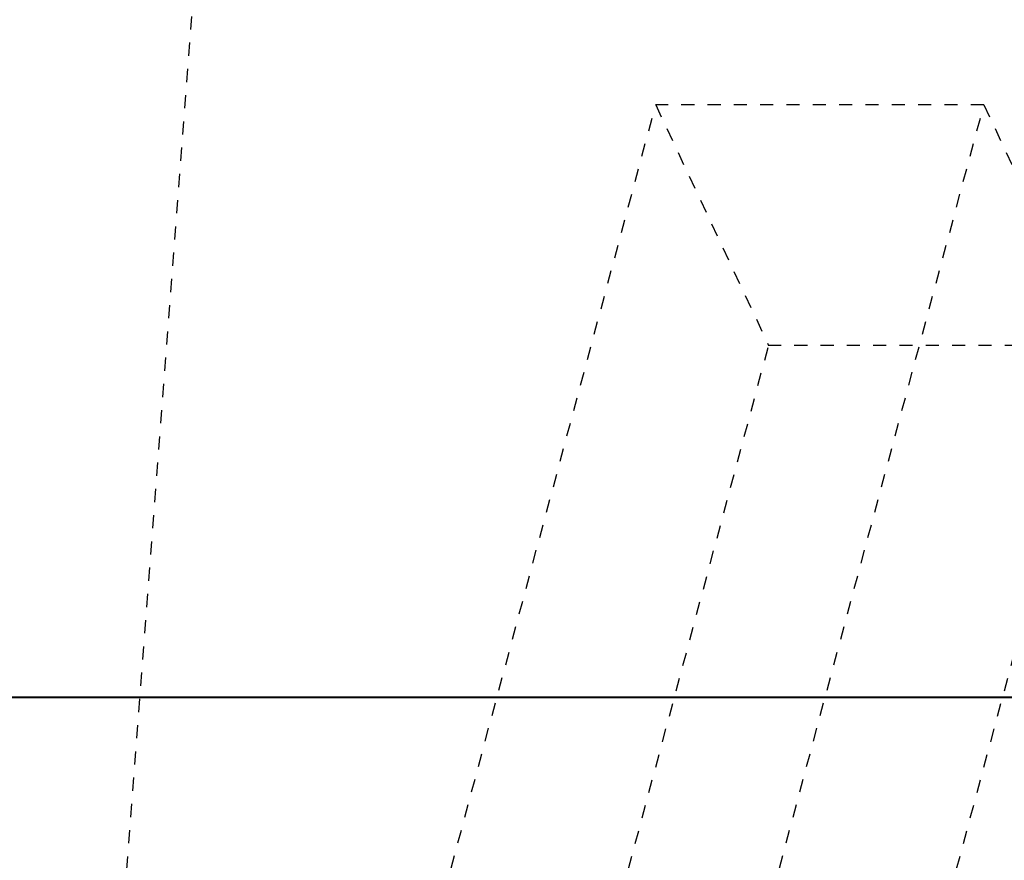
# Model space of a CAD drawing. Header units: metres. Extents: x -138 to 797, y -50 to 519.
# Tile 274 of 327: x 108.65 to 116.13, y 436.4 to 442.79. Entities that reach past the tile are written whole.
import ezdxf
from ezdxf import colors
from ezdxf.entities.mleader import LeaderData, LeaderLine
from ezdxf.math import Vec2, Vec3

# ---------------------------------------------------------------- set-up
doc = ezdxf.new("R2010")
doc.units = ezdxf.units.M
doc.header["$MEASUREMENT"] = 0
doc.linetypes.add('Wisdot2', pattern=[0.125, 0.0625, -0.0625])
for name, color, linetype, lineweight in [('B_ANNO_DIM', 7, 'Continuous', 18), ('B_DETAIL_HIDDEN', 7, 'Wisdot2', 25), ('B_DETAIL_OBJ', 7, 'Continuous', 40)]:
    doc.layers.add(name, color=color, linetype=linetype, lineweight=lineweight)
doc.styles.get("Standard").update_dxf_attribs({"font": 'calibri.ttf'})

# ---------------------------------------------------------------- blocks, each defined once
blk = doc.blocks.new('_Integral')
at = {"color": 0, "linetype": 'ByBlock', "lineweight": -2}
for centre, start, end in [((0.4387, 0.1175), 129, 195), ((-0.4387, -0.1175), 309, 15)]:
    blk.add_arc(centre, 0.4542, start, end, dxfattribs=at)
blk = doc.blocks.new('*U1773')
at = {"layer": 'B_DETAIL_HIDDEN'}
for p, q in [((222.0469, 166.3023), (223.0205, 179.0523)), ((224.3932, 168.1508), (226.3095, 175.3023)), ((228.8035, 175.3023), (226.3095, 175.3023)), ((226.3095, 175.3023), (227.1681, 173.4742)), ((226.8872, 168.1508), (228.8035, 175.3023)), ((228.8035, 175.3023), (229.6621, 173.4742)), ((225.0675, 165.6345), (227.1681, 173.4742)), ((229.6621, 173.4742), (227.1681, 173.4742)), ((227.5615, 165.6345), (229.6621, 173.4742))]:
    blk.add_line(p, q, dxfattribs=at)
at = {"layer": 'B_DETAIL_OBJ'}
blk.add_line((182.961, 170.8023), (242.7359, 170.8023), dxfattribs=at)
at = {"layer": 'B_ANNO_DIM'}
ml = blk.add_multileader_mtext('Standard', dxfattribs=at)
ml.set_content('', color=256)
ml.set_leader_properties()
ml.set_arrow_properties(name='INTEGRAL')
ml.build(insert=Vec2(0, 0))
ml.multileader.update_dxf_attribs({"dogleg_length": 0.125, "arrow_head_size": 3, "scale": 24})
ctx = ml.context
ctx.base_point, ctx.scale, ctx.char_height, ctx.arrow_head_size, ctx.landing_gap_size, ctx.plane_origin, ctx.plane_x_axis, ctx.plane_y_axis = Vec3(222.8436, 183.8644), 24, 1.5, 3, 0.75, Vec3(219.9282, 174.9483), Vec3(-0.31079, -0.950479), Vec3(0.950479, -0.31079)
notes = []
notes.append((ctx, [(0, (1, 1, 0), (221.8402, 180.7958), (0.31079, 0.950479), 1.7285, [(0, [(219.9282, 174.9483), (221.8402, 180.7958), (221.8402, 180.7958)], 0, [])])]))
ctx.mtext.insert, ctx.mtext.text_direction, ctx.mtext.rotation, ctx.mtext.flow_direction = Vec3(223.3234, 182.9185), Vec3(-0.31079, -0.950479), 4.396365, 5
for ctx, leaders in notes:
    for number, flags, end, landing, length, lines in leaders:
        leader = LeaderData()
        leader.index, (leader.has_last_leader_line, leader.has_dogleg_vector, leader.attachment_direction) = number, flags
        leader.last_leader_point, leader.dogleg_vector, leader.dogleg_length = Vec3(end), Vec3(landing), length
        for number, points, colour, breaks in lines:
            line = LeaderLine()
            line.index, line.vertices, line.color, line.breaks = number, Vec3.list(points), colors.encode_raw_color(colour), breaks
            leader.lines.append(line)
        ctx.leaders.append(leader)

msp = doc.modelspace()

# ---------------------------------------------------------------- block references
msp.add_blockref('*U1773', (-112.8286, 266.8387))

doc.saveas('drawing.dxf')
